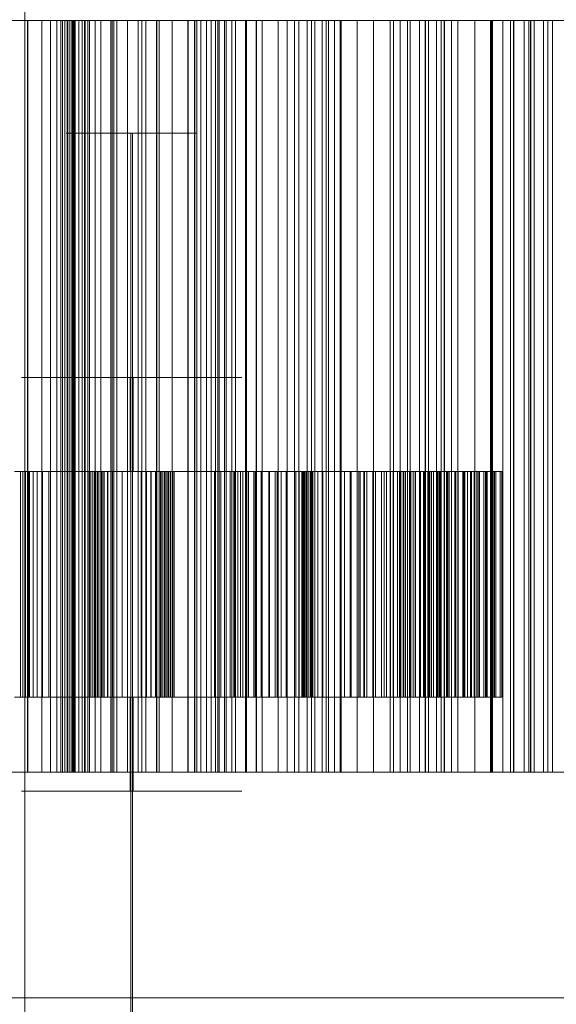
# Model space of a CAD drawing. Header units: millimetres. Extents: x -3490 to 61924, y -72580 to 6847.
# Tile 604 of 656: x 24630 to 24773, y -17512 to -17250. Entities that reach past the tile are written whole.
import ezdxf

# ---------------------------------------------------------------- set-up
doc = ezdxf.new("R2010")
doc.units = ezdxf.units.MM
for name, color, linetype, lineweight in [('COTAS_P', 1, 'Continuous', 0), ('superior_briquetadora', 7, 'Continuous', 0), ('superior_C02', 7, 'Continuous', 0)]:
    doc.layers.add(name, color=color, linetype=linetype, lineweight=lineweight)
doc.dimstyles.new('R19_100', dxfattribs={"dimtxt": 250, "dimasz": 150, "dimexe": 150, "dimexo": 80, "dimgap": 100, "dimtad": 1, "dimtih": 1, "dimtoh": 1, "dimdsep": 46, "dimcen": 0.09, "dimadec": 0, "dimazin": 0, "dimtfac": 1, "dimtdec": 4, "dimtofl": 0, "dimtmove": 0, "dimatfit": 3, "dimfxl": 1, "dimtolj": 1, "dimtzin": 0, "dimarcsym": 0})

# ---------------------------------------------------------------- blocks, each defined once
blk = doc.blocks.new('DIM_R29_37')
at = {"layer": 'COTAS_P'}
for p, q in [((24250.07, -17080), (24400.07, -17035)), ((26750.07, -17080), (26600.07, -17035)), ((24250.07, -17980), (24250.07, -17080)), ((24250.07, -17080), (26750.07, -17080)), ((24250.07, -17080), (24400.07, -17125)), ((26750.07, -17080), (26600.07, -17125)), ((26750.07, -17980), (26750.07, -17080))]:
    blk.add_line(p, q, dxfattribs=at)
blk.add_text('2500 P', height=250, dxfattribs=at).set_placement((25500.07, -16980))

msp = doc.modelspace()

# ---------------------------------------------------------------- linework, layer by layer
at = {"layer": 'superior_briquetadora'}
for p, q in [((24626.286, -17250), (24632.424, -17250)), ((24641.685, -17250), (24627.729, -17250)), ((24628.711, -17250), (24632.37, -17250)), ((24632.37, -17250), (24632.37, -17450)), ((24632.37, -17250), (24636.188, -17250)), ((24632.424, -17250), (24638.481, -17250)), ((24632.424, -17450), (24632.424, -17250)), ((24636.188, -17250), (24636.188, -17450)), ((24636.188, -17250), (24640.156, -17250)), ((24638.481, -17250), (24644.452, -17250)), ((24638.481, -17450), (24638.481, -17250)), ((24640.156, -17250), (24640.156, -17450)), ((24640.156, -17250), (24648.853, -17250)), ((24641.237, -17250), (24643.002, -17250)), ((24642.257, -17250), (24641.237, -17250)), ((24641.237, -17450), (24641.237, -17250)), ((24654.85, -17250), (24641.685, -17250)), ((24641.685, -17450), (24641.685, -17250)), ((24642.914, -17250), (24642.257, -17250)), ((24642.257, -17450), (24642.257, -17250)), ((24643.485, -17250), (24642.914, -17250)), ((24642.914, -17450), (24642.914, -17250)), ((24643.002, -17250), (24647.484, -17250)), ((24643.002, -17450), (24643.002, -17250)), ((24643.436, -17250), (24643.436, -17450)), ((24644.809, -17250), (24643.436, -17250)), ((24643.436, -17250), (24651.883, -17250)), ((24643.968, -17250), (24643.485, -17250)), ((24643.485, -17450), (24643.485, -17250)), ((24644.363, -17250), (24643.968, -17250)), ((24643.968, -17450), (24643.968, -17250)), ((24644.671, -17250), (24644.363, -17250)), ((24644.363, -17450), (24644.363, -17250)), ((24644.452, -17250), (24650.335, -17250)), ((24644.452, -17450), (24644.452, -17250)), ((24644.891, -17250), (24644.671, -17250)), ((24644.671, -17450), (24644.671, -17250)), ((24644.809, -17250), (24644.809, -17450)), ((24645.97, -17250), (24644.809, -17250)), ((24645.023, -17250), (24644.891, -17250)), ((24644.891, -17450), (24644.891, -17250)), ((24645.067, -17250), (24645.023, -17250)), ((24645.023, -17450), (24645.023, -17250)), ((24645.067, -17450), (24645.067, -17250)), ((24645.97, -17250), (24645.97, -17450)), ((24646.942, -17250), (24645.97, -17250)), ((24646.942, -17250), (24646.942, -17450)), ((24647.74, -17250), (24646.942, -17250)), ((24647.484, -17250), (24654.512, -17250)), ((24647.484, -17450), (24647.484, -17250)), ((24647.74, -17250), (24647.74, -17450)), ((24648.375, -17250), (24647.74, -17250)), ((24648.375, -17250), (24648.375, -17450)), ((24648.853, -17250), (24648.375, -17250)), ((24648.853, -17250), (24648.853, -17450)), ((24650.335, -17250), (24656.128, -17250)), ((24650.335, -17450), (24650.335, -17250)), ((24651.883, -17250), (24651.883, -17450)), ((24651.883, -17250), (24655.313, -17250)), ((24654.512, -17250), (24663.815, -17250)), ((24654.512, -17450), (24654.512, -17250)), ((24666.718, -17250), (24654.85, -17250)), ((24654.85, -17450), (24654.85, -17250)), ((24655.313, -17250), (24655.313, -17450)), ((24655.313, -17250), (24658.946, -17250)), ((24656.128, -17250), (24661.828, -17250)), ((24656.128, -17450), (24656.128, -17250)), ((24658.946, -17250), (24658.946, -17450)), ((24658.946, -17250), (24662.759, -17250)), ((24661.828, -17250), (24667.432, -17250)), ((24661.828, -17450), (24661.828, -17250)), ((24662.759, -17250), (24662.759, -17450)), ((24662.759, -17250), (24666.734, -17250)), ((24663.815, -17250), (24675.035, -17250)), ((24663.815, -17450), (24663.815, -17250)), ((24676.831, -17250), (24666.718, -17250)), ((24666.718, -17450), (24666.718, -17250)), ((24666.734, -17250), (24666.734, -17450)), ((24666.734, -17250), (24670.859, -17250)), ((24667.432, -17250), (24677.418, -17250)), ((24667.432, -17450), (24667.432, -17250)), ((24670.859, -17250), (24670.859, -17450)), ((24670.859, -17250), (24675.124, -17250)), ((24675.035, -17250), (24687.741, -17250)), ((24675.035, -17450), (24675.035, -17250)), ((24675.065, -17250), (24675.065, -17450)), ((24676.885, -17250), (24675.065, -17250)), ((24675.065, -17250), (24682.976, -17250)), ((24675.124, -17250), (24675.124, -17450)), ((24675.124, -17250), (24683.324, -17250)), ((24684.803, -17250), (24676.831, -17250)), ((24676.831, -17450), (24676.831, -17250)), ((24676.885, -17250), (24676.885, -17450)), ((24678.505, -17250), (24676.885, -17250)), ((24677.418, -17250), (24685.238, -17250)), ((24677.418, -17450), (24677.418, -17250)), ((24678.505, -17250), (24678.505, -17450)), ((24679.947, -17250), (24678.505, -17250)), ((24679.947, -17250), (24679.947, -17450)), ((24681.225, -17250), (24679.947, -17250)), ((24681.225, -17250), (24681.225, -17450)), ((24682.348, -17250), (24681.225, -17250)), ((24682.348, -17250), (24682.348, -17450)), ((24683.324, -17250), (24682.348, -17250)), ((24682.976, -17250), (24682.976, -17450)), ((24682.976, -17250), (24686.721, -17250)), ((24683.324, -17250), (24683.324, -17450)), ((24690.325, -17250), (24684.803, -17250)), ((24684.803, -17450), (24684.803, -17250)), ((24685.238, -17250), (24690.593, -17250)), ((24685.238, -17450), (24685.238, -17250)), ((24686.721, -17250), (24686.721, -17450)), ((24686.721, -17250), (24690.657, -17250)), ((24687.741, -17250), (24701.446, -17250)), ((24687.741, -17450), (24687.741, -17250)), ((24693.187, -17250), (24690.325, -17250)), ((24690.325, -17450), (24690.325, -17250)), ((24690.593, -17250), (24693.277, -17250)), ((24690.593, -17450), (24690.593, -17250)), ((24690.657, -17250), (24690.657, -17450)), ((24690.657, -17250), (24694.759, -17250)), ((24693.277, -17250), (24693.187, -17250)), ((24693.187, -17450), (24693.187, -17250)), ((24693.277, -17450), (24693.277, -17250)), ((24694.759, -17250), (24694.759, -17450)), ((24694.759, -17250), (24699.011, -17250)), ((24699.011, -17250), (24699.011, -17450)), ((24699.011, -17250), (24703.403, -17250)), ((24701.446, -17250), (24715.622, -17250)), ((24701.446, -17450), (24701.446, -17250)), ((24703.403, -17250), (24703.403, -17450)), ((24703.403, -17250), (24707.925, -17250)), ((24704.528, -17250), (24704.528, -17450)), ((24706.777, -17250), (24704.528, -17250)), ((24704.528, -17250), (24711.826, -17250)), ((24706.777, -17250), (24706.777, -17450)), ((24708.84, -17250), (24706.777, -17250)), ((24707.925, -17250), (24707.925, -17450)), ((24707.925, -17250), (24715.547, -17250)), ((24708.84, -17250), (24708.84, -17450)), ((24710.738, -17250), (24708.84, -17250)), ((24710.738, -17250), (24710.738, -17450)), ((24712.484, -17250), (24710.738, -17250)), ((24711.826, -17250), (24711.826, -17450)), ((24711.826, -17250), (24715.85, -17250)), ((24712.484, -17250), (24712.484, -17450)), ((24714.085, -17250), (24712.484, -17250)), ((24714.085, -17250), (24714.085, -17450)), ((24715.547, -17250), (24714.085, -17250)), ((24715.547, -17250), (24715.547, -17450)), ((24715.622, -17250), (24729.724, -17250)), ((24715.622, -17450), (24715.622, -17250)), ((24715.85, -17250), (24715.85, -17450)), ((24715.85, -17250), (24720.05, -17250)), ((24720.05, -17250), (24720.05, -17450)), ((24720.05, -17250), (24724.402, -17250)), ((24724.402, -17250), (24724.402, -17450)), ((24724.402, -17250), (24728.891, -17250)), ((24728.891, -17250), (24728.891, -17450)), ((24728.891, -17250), (24733.507, -17250)), ((24729.724, -17250), (24743.211, -17250)), ((24729.724, -17450), (24729.724, -17250)), ((24731.54, -17250), (24731.54, -17450)), ((24734.196, -17250), (24731.54, -17250)), ((24731.54, -17250), (24738.154, -17250)), ((24733.507, -17250), (24733.507, -17450)), ((24733.507, -17250), (24738.242, -17250)), ((24734.196, -17250), (24734.196, -17450)), ((24736.683, -17250), (24734.196, -17250)), ((24736.683, -17250), (24736.683, -17450)), ((24739.019, -17250), (24736.683, -17250)), ((24738.154, -17250), (24738.154, -17450)), ((24738.154, -17250), (24742.42, -17250)), ((24738.242, -17250), (24738.242, -17450)), ((24738.242, -17250), (24745.215, -17250)), ((24739.019, -17250), (24739.019, -17450)), ((24741.215, -17250), (24739.019, -17250)), ((24741.215, -17250), (24741.215, -17450)), ((24743.279, -17250), (24741.215, -17250)), ((24742.42, -17250), (24742.42, -17450)), ((24742.42, -17250), (24746.843, -17250)), ((24743.211, -17250), (24755.564, -17250)), ((24743.211, -17450), (24743.211, -17250)), ((24743.279, -17250), (24743.279, -17450)), ((24745.215, -17250), (24743.279, -17250)), ((24745.215, -17250), (24745.215, -17450)), ((24746.843, -17250), (24746.843, -17450)), ((24746.843, -17250), (24751.403, -17250)), ((24751.403, -17250), (24751.403, -17450)), ((24751.403, -17250), (24756.086, -17250)), ((24755.564, -17250), (24766.31, -17250)), ((24755.564, -17450), (24755.564, -17250)), ((24755.841, -17250), (24755.841, -17450)), ((24758.879, -17250), (24755.841, -17250)), ((24755.841, -17250), (24761.709, -17250)), ((24756.086, -17250), (24756.086, -17450)), ((24756.086, -17250), (24760.882, -17250)), ((24758.879, -17250), (24758.879, -17450)), ((24761.766, -17250), (24758.879, -17250)), ((24760.882, -17250), (24760.882, -17450)), ((24760.882, -17250), (24765.784, -17250)), ((24761.709, -17250), (24761.709, -17450)), ((24761.709, -17250), (24766.174, -17250)), ((24761.766, -17250), (24761.766, -17450)), ((24764.517, -17250), (24761.766, -17250)), ((24764.517, -17250), (24764.517, -17450)), ((24767.143, -17250), (24764.517, -17250)), ((24765.784, -17250), (24765.784, -17450)), ((24765.784, -17250), (24772.04, -17250)), ((24766.174, -17250), (24766.174, -17450)), ((24766.174, -17250), (24770.778, -17250)), ((24766.31, -17250), (24775.033, -17250)), ((24766.31, -17450), (24766.31, -17250)), ((24767.143, -17250), (24767.143, -17450)), ((24769.649, -17250), (24767.143, -17250)), ((24769.649, -17250), (24769.649, -17450)), ((24772.04, -17250), (24769.649, -17250)), ((24770.778, -17250), (24770.778, -17450)), ((24770.778, -17250), (24775.502, -17250)), ((24772.04, -17250), (24772.04, -17450)), ((24646.01, -17280), (24642.664, -17280)), ((24642.664, -17280), (24642.766, -17280)), ((24642.766, -17280), (24646.294, -17280)), ((24652.14, -17280), (24646.01, -17280)), ((24646.294, -17280), (24652.55, -17280)), ((24659.839, -17280), (24652.14, -17280)), ((24652.55, -17280), (24660.296, -17280)), ((24667.584, -17280), (24659.839, -17280)), ((24659.839, -17280), (24659.839, -17520)), ((24660.296, -17280), (24667.995, -17280)), ((24660.296, -17280), (24660.296, -17520)), ((24673.841, -17280), (24667.584, -17280)), ((24667.995, -17280), (24674.125, -17280)), ((24677.369, -17280), (24673.841, -17280)), ((24674.125, -17280), (24677.471, -17280)), ((24677.471, -17280), (24677.369, -17280)), ((24636.375, -17345), (24630.737, -17345)), ((24630.737, -17345), (24630.908, -17345)), ((24630.908, -17345), (24636.854, -17345)), ((24646.706, -17345), (24636.375, -17345)), ((24636.854, -17345), (24647.398, -17345)), ((24645.852, -17345), (24642.469, -17345)), ((24642.469, -17345), (24642.572, -17345)), ((24642.572, -17345), (24646.139, -17345)), ((24652.05, -17345), (24645.852, -17345)), ((24646.139, -17345), (24652.466, -17345)), ((24659.683, -17345), (24646.706, -17345)), ((24647.398, -17345), (24660.452, -17345)), ((24659.837, -17345), (24652.05, -17345)), ((24652.466, -17345), (24660.298, -17345)), ((24672.737, -17345), (24659.683, -17345)), ((24659.683, -17345), (24659.683, -17370)), ((24659.837, -17455), (24659.837, -17345)), ((24667.669, -17345), (24659.837, -17345)), ((24660.298, -17455), (24660.298, -17345)), ((24660.298, -17345), (24668.085, -17345)), ((24660.452, -17345), (24673.429, -17345)), ((24660.452, -17345), (24660.452, -17370)), ((24673.995, -17345), (24667.669, -17345)), ((24668.085, -17345), (24674.283, -17345)), ((24683.281, -17345), (24672.737, -17345)), ((24673.429, -17345), (24683.76, -17345)), ((24677.563, -17345), (24673.995, -17345)), ((24674.283, -17345), (24677.666, -17345)), ((24677.666, -17345), (24677.563, -17345)), ((24689.227, -17345), (24683.281, -17345)), ((24683.76, -17345), (24689.398, -17345)), ((24689.398, -17345), (24689.227, -17345)), ((24630.483, -17370), (24628.937, -17370)), ((24629.412, -17370), (24631.08, -17370)), ((24630.483, -17370), (24630.483, -17430)), ((24631.832, -17370), (24630.483, -17370)), ((24630.908, -17370), (24630.737, -17370)), ((24630.737, -17370), (24636.375, -17370)), ((24636.854, -17370), (24630.908, -17370)), ((24631.08, -17370), (24631.08, -17430)), ((24631.08, -17370), (24632.58, -17370)), ((24631.832, -17370), (24631.832, -17430)), ((24632.896, -17370), (24631.832, -17370)), ((24632.58, -17370), (24632.58, -17430)), ((24632.58, -17370), (24633.88, -17370)), ((24632.896, -17370), (24632.896, -17430)), ((24636.315, -17370), (24632.896, -17370)), ((24633.88, -17370), (24633.88, -17430)), ((24633.88, -17370), (24634.893, -17370)), ((24634.893, -17370), (24634.893, -17430)), ((24634.893, -17370), (24638.062, -17370)), ((24636.315, -17370), (24636.315, -17430)), ((24650.206, -17370), (24636.315, -17370)), ((24636.375, -17370), (24646.706, -17370)), ((24647.398, -17370), (24636.854, -17370)), ((24638.062, -17370), (24652.034, -17370)), ((24638.062, -17370), (24638.062, -17430)), ((24646.706, -17370), (24659.683, -17370)), ((24660.452, -17370), (24647.398, -17370)), ((24648.787, -17370), (24648.787, -17430)), ((24648.828, -17370), (24648.787, -17370)), ((24648.787, -17370), (24650.206, -17370)), ((24648.828, -17370), (24648.828, -17430)), ((24649.171, -17370), (24648.828, -17370)), ((24649.171, -17370), (24649.171, -17430)), ((24649.725, -17370), (24649.171, -17370)), ((24649.725, -17370), (24649.725, -17430)), ((24650.46, -17370), (24649.725, -17370)), ((24650.206, -17370), (24650.206, -17430)), ((24650.46, -17370), (24650.46, -17430)), ((24651.362, -17370), (24650.46, -17370)), ((24650.877, -17370), (24650.877, -17430)), ((24652.034, -17370), (24650.877, -17370)), ((24650.877, -17370), (24650.976, -17370)), ((24650.976, -17370), (24650.976, -17430)), ((24650.976, -17370), (24651.378, -17370)), ((24651.362, -17370), (24651.362, -17430)), ((24652.42, -17370), (24651.362, -17370)), ((24651.378, -17370), (24651.378, -17430)), ((24651.378, -17370), (24651.99, -17370)), ((24651.99, -17370), (24651.99, -17430)), ((24651.99, -17370), (24652.785, -17370)), ((24652.034, -17370), (24652.034, -17430)), ((24652.42, -17370), (24652.42, -17430)), ((24653.627, -17370), (24652.42, -17370)), ((24652.785, -17370), (24652.785, -17430)), ((24652.785, -17370), (24653.746, -17370)), ((24653.627, -17370), (24653.627, -17430)), ((24654.98, -17370), (24653.627, -17370)), ((24653.746, -17370), (24653.746, -17430)), ((24653.746, -17370), (24654.863, -17370)), ((24654.863, -17370), (24654.863, -17430)), ((24654.863, -17370), (24656.13, -17370)), ((24654.98, -17370), (24654.98, -17430)), ((24662.595, -17370), (24654.98, -17370)), ((24656.13, -17370), (24656.13, -17430)), ((24656.13, -17370), (24657.54, -17370)), ((24657.54, -17370), (24657.54, -17430)), ((24657.54, -17370), (24665.155, -17370)), ((24659.683, -17370), (24672.737, -17370)), ((24673.429, -17370), (24660.452, -17370)), ((24662.595, -17370), (24662.595, -17430)), ((24664.005, -17370), (24662.595, -17370)), ((24664.005, -17370), (24664.005, -17430)), ((24665.272, -17370), (24664.005, -17370)), ((24665.155, -17370), (24665.155, -17430)), ((24665.155, -17370), (24666.508, -17370)), ((24665.272, -17370), (24665.272, -17430)), ((24666.389, -17370), (24665.272, -17370)), ((24666.389, -17370), (24666.389, -17430)), ((24667.35, -17370), (24666.389, -17370)), ((24666.508, -17370), (24666.508, -17430)), ((24666.508, -17370), (24667.715, -17370)), ((24667.35, -17370), (24667.35, -17430)), ((24668.145, -17370), (24667.35, -17370)), ((24667.715, -17370), (24667.715, -17430)), ((24667.715, -17370), (24668.773, -17370)), ((24668.101, -17370), (24668.101, -17430)), ((24682.073, -17370), (24668.101, -17370)), ((24668.101, -17370), (24669.258, -17370)), ((24668.145, -17370), (24668.145, -17430)), ((24668.757, -17370), (24668.145, -17370)), ((24668.757, -17370), (24668.757, -17430)), ((24669.159, -17370), (24668.757, -17370)), ((24668.773, -17370), (24668.773, -17430)), ((24668.773, -17370), (24669.675, -17370)), ((24669.159, -17370), (24669.159, -17430)), ((24669.258, -17370), (24669.159, -17370)), ((24669.258, -17370), (24669.258, -17430)), ((24669.675, -17370), (24669.675, -17430)), ((24669.675, -17370), (24670.41, -17370)), ((24669.929, -17370), (24669.929, -17430)), ((24671.348, -17370), (24669.929, -17370)), ((24669.929, -17370), (24683.82, -17370)), ((24670.41, -17370), (24670.41, -17430)), ((24670.41, -17370), (24670.964, -17370)), ((24670.964, -17370), (24670.964, -17430)), ((24670.964, -17370), (24671.307, -17370)), ((24671.307, -17370), (24671.307, -17430)), ((24671.307, -17370), (24671.348, -17370)), ((24671.348, -17370), (24671.348, -17430)), ((24672.737, -17370), (24683.281, -17370)), ((24683.76, -17370), (24673.429, -17370)), ((24682.073, -17370), (24682.073, -17430)), ((24685.242, -17370), (24682.073, -17370)), ((24683.281, -17370), (24689.227, -17370)), ((24689.398, -17370), (24683.76, -17370)), ((24683.82, -17370), (24683.82, -17430)), ((24683.82, -17370), (24687.239, -17370)), ((24685.242, -17370), (24685.242, -17430)), ((24686.255, -17370), (24685.242, -17370)), ((24686.255, -17370), (24686.255, -17430)), ((24687.555, -17370), (24686.255, -17370)), ((24687.239, -17370), (24687.239, -17430)), ((24687.239, -17370), (24688.303, -17370)), ((24687.555, -17370), (24687.555, -17430)), ((24689.055, -17370), (24687.555, -17370)), ((24688.303, -17370), (24688.303, -17430)), ((24688.303, -17370), (24689.652, -17370)), ((24689.055, -17370), (24689.055, -17430)), ((24690.723, -17370), (24689.055, -17370)), ((24689.227, -17370), (24689.398, -17370)), ((24689.652, -17370), (24689.652, -17430)), ((24689.652, -17370), (24691.198, -17370)), ((24690.723, -17370), (24690.723, -17430)), ((24692.543, -17370), (24690.723, -17370)), ((24691.198, -17370), (24691.198, -17430)), ((24691.198, -17370), (24692.912, -17370)), ((24692.543, -17370), (24692.543, -17430)), ((24694.504, -17370), (24692.543, -17370)), ((24692.912, -17370), (24692.912, -17430)), ((24692.912, -17370), (24694.775, -17370)), ((24694.504, -17370), (24694.504, -17430)), ((24696.597, -17370), (24694.504, -17370)), ((24694.775, -17370), (24694.775, -17430)), ((24694.775, -17370), (24696.777, -17370)), ((24696.597, -17370), (24696.597, -17430)), ((24698.816, -17370), (24696.597, -17370)), ((24696.777, -17370), (24696.777, -17430)), ((24696.777, -17370), (24698.909, -17370)), ((24698.295, -17370), (24698.295, -17430)), ((24709.582, -17370), (24698.295, -17370)), ((24698.295, -17370), (24703.799, -17370)), ((24698.816, -17370), (24698.816, -17430)), ((24705.719, -17370), (24698.816, -17370)), ((24698.909, -17370), (24698.909, -17430)), ((24698.909, -17370), (24701.165, -17370)), ((24699.843, -17370), (24699.843, -17430)), ((24705.569, -17370), (24699.843, -17370)), ((24699.843, -17370), (24710.901, -17370)), ((24701.165, -17370), (24701.165, -17430)), ((24701.165, -17370), (24707.984, -17370)), ((24703.799, -17370), (24703.799, -17430)), ((24703.799, -17370), (24704.685, -17370)), ((24704.685, -17370), (24704.685, -17430)), ((24704.685, -17370), (24705.311, -17370)), ((24705.311, -17370), (24705.311, -17430)), ((24705.311, -17370), (24705.753, -17370)), ((24705.569, -17370), (24705.569, -17430)), ((24706.507, -17370), (24705.569, -17370)), ((24705.719, -17370), (24705.719, -17430)), ((24706.005, -17370), (24705.719, -17370)), ((24705.753, -17370), (24705.753, -17430)), ((24705.753, -17370), (24706.034, -17370)), ((24706.005, -17370), (24706.005, -17430)), ((24706.155, -17370), (24706.005, -17370)), ((24706.034, -17370), (24706.034, -17430)), ((24706.034, -17370), (24706.166, -17370)), ((24706.155, -17370), (24706.155, -17430)), ((24706.166, -17370), (24706.155, -17370)), ((24706.166, -17370), (24706.166, -17430)), ((24706.507, -17370), (24706.507, -17430)), ((24707.19, -17370), (24706.507, -17370)), ((24707.19, -17370), (24707.19, -17430)), ((24707.692, -17370), (24707.19, -17370)), ((24707.692, -17370), (24707.692, -17430)), ((24708.035, -17370), (24707.692, -17370)), ((24707.984, -17370), (24707.984, -17430)), ((24707.984, -17370), (24708.202, -17370)), ((24708.035, -17370), (24708.035, -17430)), ((24708.23, -17370), (24708.035, -17370)), ((24708.202, -17370), (24708.202, -17430)), ((24708.202, -17370), (24708.285, -17370)), ((24708.23, -17370), (24708.23, -17430)), ((24708.285, -17370), (24708.23, -17370)), ((24708.285, -17370), (24708.285, -17430)), ((24709.582, -17370), (24709.582, -17430)), ((24716.711, -17370), (24709.582, -17370)), ((24710.901, -17370), (24710.901, -17430)), ((24710.901, -17370), (24718.219, -17370)), ((24716.711, -17370), (24716.711, -17430)), ((24718.494, -17370), (24716.711, -17370)), ((24718.219, -17370), (24718.219, -17430)), ((24718.219, -17370), (24720.037, -17370)), ((24718.494, -17370), (24718.494, -17430)), ((24720.495, -17370), (24718.494, -17370)), ((24720.037, -17370), (24720.037, -17430)), ((24720.037, -17370), (24722.067, -17370)), ((24720.495, -17370), (24720.495, -17430)), ((24722.643, -17370), (24720.495, -17370)), ((24720.918, -17370), (24720.918, -17430)), ((24727.283, -17370), (24720.918, -17370)), ((24720.918, -17370), (24729.679, -17370)), ((24721.879, -17370), (24721.879, -17430)), ((24730.778, -17370), (24721.879, -17370)), ((24721.879, -17370), (24727.914, -17370)), ((24722.067, -17370), (24722.067, -17430)), ((24722.067, -17370), (24724.241, -17370)), ((24722.643, -17370), (24722.643, -17430)), ((24724.914, -17370), (24722.643, -17370)), ((24724.241, -17370), (24724.241, -17430)), ((24724.241, -17370), (24726.533, -17370)), ((24724.914, -17370), (24724.914, -17430)), ((24727.293, -17370), (24724.914, -17370)), ((24726.533, -17370), (24726.533, -17430)), ((24726.533, -17370), (24728.93, -17370)), ((24727.283, -17370), (24727.283, -17430)), ((24736.961, -17370), (24727.283, -17370)), ((24727.293, -17370), (24727.293, -17430)), ((24729.768, -17370), (24727.293, -17370)), ((24727.914, -17370), (24727.914, -17430)), ((24727.914, -17370), (24737.682, -17370)), ((24728.93, -17370), (24728.93, -17430)), ((24728.93, -17370), (24731.42, -17370)), ((24729.679, -17370), (24729.679, -17430)), ((24729.679, -17370), (24731.374, -17370)), ((24729.768, -17370), (24729.768, -17430)), ((24732.332, -17370), (24729.768, -17370)), ((24730.778, -17370), (24730.778, -17430)), ((24732.51, -17370), (24730.778, -17370)), ((24731.374, -17370), (24731.374, -17430)), ((24731.374, -17370), (24732.903, -17370)), ((24731.42, -17370), (24731.42, -17430)), ((24731.42, -17370), (24733.996, -17370)), ((24731.489, -17370), (24731.489, -17430)), ((24731.672, -17370), (24731.489, -17370)), ((24731.489, -17370), (24741.772, -17370)), ((24731.672, -17370), (24731.672, -17430)), ((24741.981, -17370), (24731.672, -17370)), ((24732.332, -17370), (24732.332, -17430)), ((24734.977, -17370), (24732.332, -17370)), ((24732.51, -17370), (24732.51, -17430)), ((24734.083, -17370), (24732.51, -17370)), ((24732.903, -17370), (24732.903, -17430)), ((24732.903, -17370), (24734.313, -17370)), ((24733.996, -17370), (24733.996, -17430)), ((24733.996, -17370), (24736.65, -17370)), ((24734.083, -17370), (24734.083, -17430)), ((24735.541, -17370), (24734.083, -17370)), ((24734.313, -17370), (24734.313, -17430)), ((24734.313, -17370), (24735.614, -17370)), ((24734.977, -17370), (24734.977, -17430)), ((24739.801, -17370), (24734.977, -17370)), ((24735.541, -17370), (24735.541, -17430)), ((24736.894, -17370), (24735.541, -17370)), ((24735.614, -17370), (24735.614, -17430)), ((24735.614, -17370), (24736.813, -17370)), ((24736.65, -17370), (24736.65, -17430)), ((24736.65, -17370), (24741.322, -17370)), ((24736.813, -17370), (24736.813, -17430)), ((24736.813, -17370), (24737.91, -17370)), ((24736.894, -17370), (24736.894, -17430)), ((24738.148, -17370), (24736.894, -17370)), ((24736.961, -17370), (24736.961, -17430)), ((24739.162, -17370), (24736.961, -17370)), ((24737.682, -17370), (24737.682, -17430)), ((24737.682, -17370), (24739.894, -17370)), ((24737.91, -17370), (24737.91, -17430)), ((24737.91, -17370), (24738.907, -17370)), ((24738.148, -17370), (24738.148, -17430)), ((24739.305, -17370), (24738.148, -17370)), ((24738.907, -17370), (24738.907, -17430)), ((24738.907, -17370), (24739.801, -17370)), ((24739.162, -17370), (24739.162, -17430)), ((24741.467, -17370), (24739.162, -17370)), ((24739.305, -17370), (24739.305, -17430)), ((24740.363, -17370), (24739.305, -17370)), ((24739.801, -17370), (24739.801, -17430)), ((24739.894, -17370), (24739.894, -17430)), ((24739.894, -17370), (24742.202, -17370)), ((24740.363, -17370), (24740.363, -17430)), ((24741.322, -17370), (24740.363, -17370)), ((24741.322, -17370), (24741.322, -17430)), ((24741.467, -17370), (24741.467, -17430)), ((24743.838, -17370), (24741.467, -17370)), ((24741.772, -17370), (24741.772, -17430)), ((24741.772, -17370), (24743.94, -17370)), ((24741.981, -17370), (24741.981, -17430)), ((24744.164, -17370), (24741.981, -17370)), ((24742.202, -17370), (24742.202, -17430)), ((24742.202, -17370), (24744.572, -17370)), ((24743.838, -17370), (24743.838, -17430)), ((24746.262, -17370), (24743.838, -17370)), ((24743.94, -17370), (24743.94, -17430)), ((24743.94, -17370), (24746.07, -17370)), ((24744.164, -17370), (24744.164, -17430)), ((24746.316, -17370), (24744.164, -17370)), ((24744.572, -17370), (24744.572, -17430)), ((24744.572, -17370), (24746.99, -17370)), ((24746.07, -17370), (24746.07, -17430)), ((24746.07, -17370), (24748.167, -17370)), ((24746.262, -17370), (24746.262, -17430)), ((24748.727, -17370), (24746.262, -17370)), ((24746.316, -17370), (24746.316, -17430)), ((24748.441, -17370), (24746.316, -17370)), ((24746.99, -17370), (24746.99, -17430)), ((24746.99, -17370), (24749.445, -17370)), ((24748.167, -17370), (24748.167, -17430)), ((24748.167, -17370), (24750.231, -17370)), ((24748.441, -17370), (24748.441, -17430)), ((24750.537, -17370), (24748.441, -17370)), ((24748.727, -17370), (24748.727, -17430)), ((24751.227, -17370), (24748.727, -17370)), ((24749.445, -17370), (24749.445, -17430)), ((24749.445, -17370), (24751.931, -17370)), ((24750.231, -17370), (24750.231, -17430)), ((24750.231, -17370), (24752.259, -17370)), ((24750.537, -17370), (24750.537, -17430)), ((24752.602, -17370), (24750.537, -17370)), ((24751.227, -17370), (24751.227, -17430)), ((24753.754, -17370), (24751.227, -17370)), ((24751.931, -17370), (24751.931, -17430)), ((24751.931, -17370), (24754.44, -17370)), ((24752.259, -17370), (24752.259, -17430)), ((24752.259, -17370), (24754.247, -17370)), ((24752.602, -17370), (24752.602, -17430)), ((24754.63, -17370), (24752.602, -17370)), ((24753.754, -17370), (24753.754, -17430)), ((24756.302, -17370), (24753.754, -17370)), ((24754.247, -17370), (24754.247, -17430)), ((24754.247, -17370), (24756.193, -17370)), ((24754.44, -17370), (24754.44, -17430)), ((24754.44, -17370), (24756.967, -17370)), ((24754.63, -17370), (24754.63, -17430)), ((24756.62, -17370), (24754.63, -17370)), ((24756.193, -17370), (24756.193, -17430)), ((24756.193, -17370), (24758.091, -17370)), ((24756.302, -17370), (24756.302, -17430)), ((24758.091, -17370), (24756.302, -17370)), ((24756.62, -17370), (24756.62, -17430)), ((24758.566, -17370), (24756.62, -17370)), ((24756.967, -17370), (24756.967, -17430)), ((24756.967, -17370), (24758.566, -17370)), ((24758.091, -17370), (24758.091, -17430)), ((24758.566, -17370), (24758.566, -17430)), ((24630.483, -17430), (24628.937, -17430)), ((24629.412, -17430), (24631.08, -17430)), ((24631.832, -17430), (24630.483, -17430)), ((24630.908, -17430), (24630.737, -17430)), ((24630.737, -17430), (24636.375, -17430)), ((24636.854, -17430), (24630.908, -17430)), ((24631.08, -17430), (24632.58, -17430)), ((24632.896, -17430), (24631.832, -17430)), ((24632.58, -17430), (24633.88, -17430)), ((24636.315, -17430), (24632.896, -17430)), ((24633.88, -17430), (24634.893, -17430)), ((24634.893, -17430), (24638.062, -17430)), ((24650.206, -17430), (24636.315, -17430)), ((24636.375, -17430), (24646.706, -17430)), ((24647.398, -17430), (24636.854, -17430)), ((24638.062, -17430), (24652.034, -17430)), ((24646.706, -17430), (24659.683, -17430)), ((24660.452, -17430), (24647.398, -17430)), ((24648.828, -17430), (24648.787, -17430)), ((24648.787, -17430), (24650.206, -17430)), ((24649.171, -17430), (24648.828, -17430)), ((24649.725, -17430), (24649.171, -17430)), ((24650.46, -17430), (24649.725, -17430)), ((24651.362, -17430), (24650.46, -17430)), ((24652.034, -17430), (24650.877, -17430)), ((24650.877, -17430), (24650.976, -17430)), ((24650.976, -17430), (24651.378, -17430)), ((24652.42, -17430), (24651.362, -17430)), ((24651.378, -17430), (24651.99, -17430)), ((24651.99, -17430), (24652.785, -17430)), ((24653.627, -17430), (24652.42, -17430)), ((24652.785, -17430), (24653.746, -17430)), ((24654.98, -17430), (24653.627, -17430)), ((24653.746, -17430), (24654.863, -17430)), ((24654.863, -17430), (24656.13, -17430)), ((24662.595, -17430), (24654.98, -17430)), ((24656.13, -17430), (24657.54, -17430)), ((24657.54, -17430), (24665.155, -17430)), ((24659.683, -17430), (24672.737, -17430)), ((24659.683, -17430), (24659.683, -17455)), ((24673.429, -17430), (24660.452, -17430)), ((24660.452, -17430), (24660.452, -17455)), ((24664.005, -17430), (24662.595, -17430)), ((24665.272, -17430), (24664.005, -17430)), ((24665.155, -17430), (24666.508, -17430)), ((24666.389, -17430), (24665.272, -17430)), ((24667.35, -17430), (24666.389, -17430)), ((24666.508, -17430), (24667.715, -17430)), ((24668.145, -17430), (24667.35, -17430)), ((24667.715, -17430), (24668.773, -17430)), ((24682.073, -17430), (24668.101, -17430)), ((24668.101, -17430), (24669.258, -17430)), ((24668.757, -17430), (24668.145, -17430)), ((24669.159, -17430), (24668.757, -17430)), ((24668.773, -17430), (24669.675, -17430)), ((24669.258, -17430), (24669.159, -17430)), ((24669.675, -17430), (24670.41, -17430)), ((24671.348, -17430), (24669.929, -17430)), ((24669.929, -17430), (24683.82, -17430)), ((24670.41, -17430), (24670.964, -17430)), ((24670.964, -17430), (24671.307, -17430)), ((24671.307, -17430), (24671.348, -17430)), ((24672.737, -17430), (24683.281, -17430)), ((24683.76, -17430), (24673.429, -17430)), ((24685.242, -17430), (24682.073, -17430)), ((24683.281, -17430), (24689.227, -17430)), ((24689.398, -17430), (24683.76, -17430)), ((24683.82, -17430), (24687.239, -17430)), ((24686.255, -17430), (24685.242, -17430)), ((24687.555, -17430), (24686.255, -17430)), ((24687.239, -17430), (24688.303, -17430)), ((24689.055, -17430), (24687.555, -17430)), ((24688.303, -17430), (24689.652, -17430)), ((24690.723, -17430), (24689.055, -17430)), ((24689.227, -17430), (24689.398, -17430)), ((24689.652, -17430), (24691.198, -17430)), ((24692.543, -17430), (24690.723, -17430)), ((24691.198, -17430), (24692.912, -17430)), ((24694.504, -17430), (24692.543, -17430)), ((24692.912, -17430), (24694.775, -17430)), ((24696.597, -17430), (24694.504, -17430)), ((24694.775, -17430), (24696.777, -17430)), ((24698.816, -17430), (24696.597, -17430)), ((24696.777, -17430), (24698.909, -17430)), ((24709.582, -17430), (24698.295, -17430)), ((24698.295, -17430), (24703.799, -17430)), ((24705.719, -17430), (24698.816, -17430)), ((24698.909, -17430), (24701.165, -17430)), ((24705.569, -17430), (24699.843, -17430)), ((24699.843, -17430), (24710.901, -17430)), ((24701.165, -17430), (24707.984, -17430)), ((24703.799, -17430), (24704.685, -17430)), ((24704.685, -17430), (24705.311, -17430)), ((24705.311, -17430), (24705.753, -17430)), ((24706.507, -17430), (24705.569, -17430)), ((24706.005, -17430), (24705.719, -17430)), ((24705.753, -17430), (24706.034, -17430)), ((24706.155, -17430), (24706.005, -17430)), ((24706.034, -17430), (24706.166, -17430)), ((24706.166, -17430), (24706.155, -17430)), ((24707.19, -17430), (24706.507, -17430)), ((24707.692, -17430), (24707.19, -17430)), ((24708.035, -17430), (24707.692, -17430)), ((24707.984, -17430), (24708.202, -17430)), ((24708.23, -17430), (24708.035, -17430)), ((24708.202, -17430), (24708.285, -17430)), ((24708.285, -17430), (24708.23, -17430)), ((24716.711, -17430), (24709.582, -17430)), ((24710.901, -17430), (24718.219, -17430)), ((24718.494, -17430), (24716.711, -17430)), ((24718.219, -17430), (24720.037, -17430)), ((24720.495, -17430), (24718.494, -17430)), ((24720.037, -17430), (24722.067, -17430)), ((24722.643, -17430), (24720.495, -17430)), ((24727.283, -17430), (24720.918, -17430)), ((24720.918, -17430), (24729.679, -17430)), ((24730.778, -17430), (24721.879, -17430)), ((24721.879, -17430), (24727.914, -17430)), ((24722.067, -17430), (24724.241, -17430)), ((24724.914, -17430), (24722.643, -17430)), ((24724.241, -17430), (24726.533, -17430)), ((24727.293, -17430), (24724.914, -17430)), ((24726.533, -17430), (24728.93, -17430)), ((24736.961, -17430), (24727.283, -17430)), ((24729.768, -17430), (24727.293, -17430)), ((24727.914, -17430), (24737.682, -17430)), ((24728.93, -17430), (24731.42, -17430)), ((24729.679, -17430), (24731.374, -17430)), ((24732.332, -17430), (24729.768, -17430)), ((24732.51, -17430), (24730.778, -17430)), ((24731.374, -17430), (24732.903, -17430)), ((24731.42, -17430), (24733.996, -17430)), ((24731.672, -17430), (24731.489, -17430)), ((24731.489, -17430), (24741.772, -17430)), ((24741.981, -17430), (24731.672, -17430)), ((24734.977, -17430), (24732.332, -17430)), ((24734.083, -17430), (24732.51, -17430)), ((24732.903, -17430), (24734.313, -17430)), ((24733.996, -17430), (24736.65, -17430)), ((24735.541, -17430), (24734.083, -17430)), ((24734.313, -17430), (24735.614, -17430)), ((24739.801, -17430), (24734.977, -17430)), ((24736.894, -17430), (24735.541, -17430)), ((24735.614, -17430), (24736.813, -17430)), ((24736.65, -17430), (24741.322, -17430)), ((24736.813, -17430), (24737.91, -17430)), ((24738.148, -17430), (24736.894, -17430)), ((24739.162, -17430), (24736.961, -17430)), ((24737.682, -17430), (24739.894, -17430)), ((24737.91, -17430), (24738.907, -17430)), ((24739.305, -17430), (24738.148, -17430)), ((24738.907, -17430), (24739.801, -17430)), ((24741.467, -17430), (24739.162, -17430)), ((24740.363, -17430), (24739.305, -17430)), ((24739.894, -17430), (24742.202, -17430)), ((24741.322, -17430), (24740.363, -17430)), ((24743.838, -17430), (24741.467, -17430)), ((24741.772, -17430), (24743.94, -17430)), ((24744.164, -17430), (24741.981, -17430)), ((24742.202, -17430), (24744.572, -17430)), ((24746.262, -17430), (24743.838, -17430)), ((24743.94, -17430), (24746.07, -17430)), ((24746.316, -17430), (24744.164, -17430)), ((24744.572, -17430), (24746.99, -17430)), ((24746.07, -17430), (24748.167, -17430)), ((24748.727, -17430), (24746.262, -17430)), ((24748.441, -17430), (24746.316, -17430)), ((24746.99, -17430), (24749.445, -17430)), ((24748.167, -17430), (24750.231, -17430)), ((24750.537, -17430), (24748.441, -17430)), ((24751.227, -17430), (24748.727, -17430)), ((24749.445, -17430), (24751.931, -17430)), ((24750.231, -17430), (24752.259, -17430)), ((24752.602, -17430), (24750.537, -17430)), ((24753.754, -17430), (24751.227, -17430)), ((24751.931, -17430), (24754.44, -17430)), ((24752.259, -17430), (24754.247, -17430)), ((24754.63, -17430), (24752.602, -17430)), ((24756.302, -17430), (24753.754, -17430)), ((24754.247, -17430), (24756.193, -17430)), ((24754.44, -17430), (24756.967, -17430)), ((24756.62, -17430), (24754.63, -17430)), ((24756.193, -17430), (24758.091, -17430)), ((24758.091, -17430), (24756.302, -17430)), ((24758.566, -17430), (24756.62, -17430)), ((24756.967, -17430), (24758.566, -17430)), ((24626.286, -17450), (24632.424, -17450)), ((24641.685, -17450), (24627.729, -17450)), ((24628.711, -17450), (24632.37, -17450)), ((24632.37, -17450), (24636.188, -17450)), ((24632.424, -17450), (24638.481, -17450)), ((24636.188, -17450), (24640.156, -17450)), ((24638.481, -17450), (24644.452, -17450)), ((24640.156, -17450), (24648.853, -17450)), ((24643.002, -17450), (24641.237, -17450)), ((24641.237, -17450), (24642.257, -17450)), ((24654.85, -17450), (24641.685, -17450)), ((24642.257, -17450), (24642.914, -17450)), ((24642.914, -17450), (24643.485, -17450)), ((24647.484, -17450), (24643.002, -17450)), ((24644.809, -17450), (24643.436, -17450)), ((24643.436, -17450), (24651.883, -17450)), ((24643.485, -17450), (24643.968, -17450)), ((24643.968, -17450), (24644.363, -17450)), ((24644.363, -17450), (24644.671, -17450)), ((24644.452, -17450), (24650.335, -17450)), ((24644.671, -17450), (24644.891, -17450)), ((24645.97, -17450), (24644.809, -17450)), ((24644.891, -17450), (24645.023, -17450)), ((24645.023, -17450), (24645.067, -17450)), ((24646.942, -17450), (24645.97, -17450)), ((24647.74, -17450), (24646.942, -17450)), ((24654.512, -17450), (24647.484, -17450)), ((24648.375, -17450), (24647.74, -17450)), ((24648.853, -17450), (24648.375, -17450)), ((24650.335, -17450), (24656.128, -17450)), ((24651.883, -17450), (24655.313, -17450)), ((24663.815, -17450), (24654.512, -17450)), ((24666.718, -17450), (24654.85, -17450)), ((24655.313, -17450), (24658.946, -17450)), ((24656.128, -17450), (24661.828, -17450)), ((24658.946, -17450), (24662.759, -17450)), ((24661.828, -17450), (24667.432, -17450)), ((24662.759, -17450), (24666.734, -17450)), ((24675.035, -17450), (24663.815, -17450)), ((24676.831, -17450), (24666.718, -17450)), ((24666.734, -17450), (24670.859, -17450)), ((24667.432, -17450), (24677.418, -17450)), ((24670.859, -17450), (24675.124, -17450)), ((24687.741, -17450), (24675.035, -17450)), ((24676.885, -17450), (24675.065, -17450)), ((24675.065, -17450), (24682.976, -17450)), ((24675.124, -17450), (24683.324, -17450)), ((24684.803, -17450), (24676.831, -17450)), ((24678.505, -17450), (24676.885, -17450)), ((24677.418, -17450), (24685.238, -17450)), ((24679.947, -17450), (24678.505, -17450)), ((24681.225, -17450), (24679.947, -17450)), ((24682.348, -17450), (24681.225, -17450)), ((24683.324, -17450), (24682.348, -17450)), ((24682.976, -17450), (24686.721, -17450)), ((24690.325, -17450), (24684.803, -17450)), ((24685.238, -17450), (24690.593, -17450)), ((24686.721, -17450), (24690.657, -17450)), ((24701.446, -17450), (24687.741, -17450)), ((24693.187, -17450), (24690.325, -17450)), ((24690.593, -17450), (24693.277, -17450)), ((24690.657, -17450), (24694.759, -17450)), ((24693.277, -17450), (24693.187, -17450)), ((24694.759, -17450), (24699.011, -17450)), ((24699.011, -17450), (24703.403, -17450)), ((24715.622, -17450), (24701.446, -17450)), ((24703.403, -17450), (24707.925, -17450)), ((24706.777, -17450), (24704.528, -17450)), ((24704.528, -17450), (24711.826, -17450)), ((24708.84, -17450), (24706.777, -17450)), ((24707.925, -17450), (24715.547, -17450)), ((24710.738, -17450), (24708.84, -17450)), ((24712.484, -17450), (24710.738, -17450)), ((24711.826, -17450), (24715.85, -17450)), ((24714.085, -17450), (24712.484, -17450)), ((24715.547, -17450), (24714.085, -17450)), ((24729.724, -17450), (24715.622, -17450)), ((24715.85, -17450), (24720.05, -17450)), ((24720.05, -17450), (24724.402, -17450)), ((24724.402, -17450), (24728.891, -17450)), ((24728.891, -17450), (24733.507, -17450)), ((24743.211, -17450), (24729.724, -17450)), ((24734.196, -17450), (24731.54, -17450)), ((24731.54, -17450), (24738.154, -17450)), ((24733.507, -17450), (24738.242, -17450)), ((24736.683, -17450), (24734.196, -17450)), ((24739.019, -17450), (24736.683, -17450)), ((24738.154, -17450), (24742.42, -17450)), ((24738.242, -17450), (24745.215, -17450)), ((24741.215, -17450), (24739.019, -17450)), ((24743.279, -17450), (24741.215, -17450)), ((24742.42, -17450), (24746.843, -17450)), ((24755.564, -17450), (24743.211, -17450)), ((24745.215, -17450), (24743.279, -17450)), ((24746.843, -17450), (24751.403, -17450)), ((24751.403, -17450), (24756.086, -17450)), ((24766.31, -17450), (24755.564, -17450)), ((24758.879, -17450), (24755.841, -17450)), ((24755.841, -17450), (24761.709, -17450)), ((24756.086, -17450), (24760.882, -17450)), ((24761.766, -17450), (24758.879, -17450)), ((24760.882, -17450), (24765.784, -17450)), ((24761.709, -17450), (24766.174, -17450)), ((24764.517, -17450), (24761.766, -17450)), ((24767.143, -17450), (24764.517, -17450)), ((24765.784, -17450), (24772.04, -17450)), ((24766.174, -17450), (24770.778, -17450)), ((24775.033, -17450), (24766.31, -17450)), ((24769.649, -17450), (24767.143, -17450)), ((24772.04, -17450), (24769.649, -17450)), ((24770.778, -17450), (24775.502, -17450)), ((24636.375, -17455), (24630.737, -17455)), ((24630.737, -17455), (24630.908, -17455)), ((24630.908, -17455), (24636.854, -17455)), ((24646.706, -17455), (24636.375, -17455)), ((24636.854, -17455), (24647.398, -17455)), ((24645.852, -17455), (24642.469, -17455)), ((24642.469, -17455), (24642.572, -17455)), ((24642.572, -17455), (24646.139, -17455)), ((24652.05, -17455), (24645.852, -17455)), ((24646.139, -17455), (24652.466, -17455)), ((24659.683, -17455), (24646.706, -17455)), ((24647.398, -17455), (24660.452, -17455)), ((24659.837, -17455), (24652.05, -17455)), ((24652.466, -17455), (24660.298, -17455)), ((24672.737, -17455), (24659.683, -17455)), ((24667.669, -17455), (24659.837, -17455)), ((24660.298, -17455), (24668.085, -17455)), ((24660.452, -17455), (24673.429, -17455)), ((24673.995, -17455), (24667.669, -17455)), ((24668.085, -17455), (24674.283, -17455)), ((24683.281, -17455), (24672.737, -17455)), ((24673.429, -17455), (24683.76, -17455)), ((24677.563, -17455), (24673.995, -17455)), ((24674.283, -17455), (24677.666, -17455)), ((24677.666, -17455), (24677.563, -17455)), ((24689.227, -17455), (24683.281, -17455)), ((24683.76, -17455), (24689.398, -17455)), ((24689.398, -17455), (24689.227, -17455)), ((23750.067, -17510), (25950.067, -17510)), ((23900.067, -17510), (25800.067, -17510))]:
    msp.add_line(p, q, dxfattribs=at)
at = {"layer": 'superior_C02'}
msp.add_line((24631.662, -17177), (24631.662, -17580), dxfattribs=at)

# ---------------------------------------------------------------- dimensions: what is measured, and where the dimension line sits
at = {"layer": 'COTAS_P'}
dim = msp.add_aligned_dim(p1=(24250.067, -17980), p2=(26750.067, -17980), distance=900, text='<> P', dimstyle='R19_100', dxfattribs=at)
dim.commit()
dim.dimension.update_dxf_attribs({"geometry": 'DIM_R29_37', "text_midpoint": (25500.067, -17080)})

doc.saveas('drawing.dxf')
